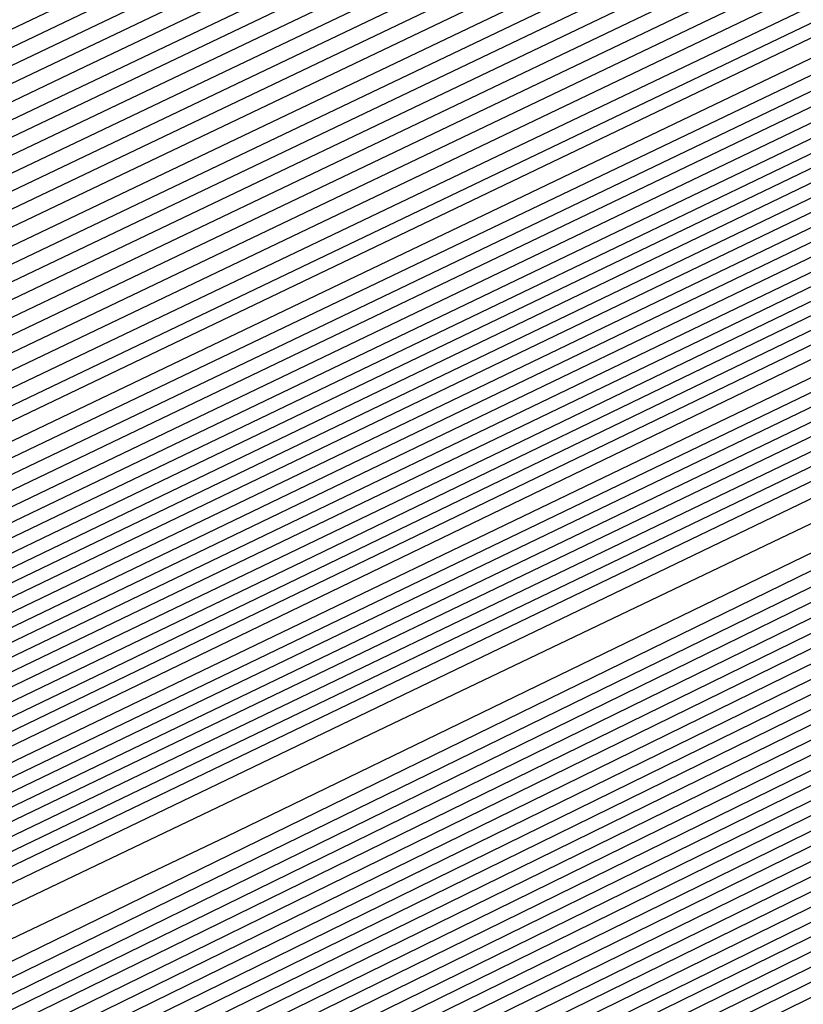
# Model space of a CAD drawing. Extents: x 3249832 to 3255657, y 13789405 to 13793316.
# Tile 335 of 656: x 3254711.021 to 3254711.84, y 13790585.898 to 13790586.928. Entities that reach past the tile are written whole.
import ezdxf

# ---------------------------------------------------------------- set-up
doc = ezdxf.new("R2010")
doc.units = 0
doc.header["$LTSCALE"] = 100
doc.header["$MEASUREMENT"] = 0
for name, color, linetype in [('GRATIO_CON', 10, 'CONTINUOUS'), ('GRATIO_ICON', 7, 'CONTINUOUS'), ('TARGETS_EAST', 7, 'CONTINUOUS')]:
    doc.layers.add(name, color=color, linetype=linetype)

# ---------------------------------------------------------------- blocks, each defined once
blk = doc.blocks.new('Gratio_032316_contours')
at = {"layer": 'GRATIO_CON', "color": 1, "linetype": 'Continuous', "flags": 128}
for points in [[(3254652.466, 13790557.0257), (3254660.3226, 13790560.7496), (3254674.1927, 13790567.4794), (3254690.4813, 13790575.4413), (3254704.3173, 13790582.2246), (3254712.0482, 13790586.0196), (3254714.8967, 13790587.4207), (3254715.3044, 13790587.623), (3254715.6323, 13790587.7815), (3254717.9183, 13790588.8903), (3254724.1196, 13790591.9033), (3254735.2124, 13790597.3001), (3254748.2489, 13790603.6611), (3254759.2998, 13790609.0924), (3254765.4198, 13790612.1726), (3254767.5973, 13790613.3706), (3254767.8046, 13790613.628), (3254767.8447, 13790613.807), (3254768.8446, 13790614.4523), (3254771.7623, 13790616.0293)], [(3254651.241, 13790556.5836), (3254654.5375, 13790558.0501), (3254662.141, 13790561.654), (3254675.5507, 13790568.1605), (3254691.2988, 13790575.8581), (3254704.6756, 13790582.4163), (3254712.1499, 13790586.0854), (3254714.904, 13790587.4401), (3254715.2982, 13790587.6357), (3254715.6047, 13790587.7839), (3254717.7415, 13790588.8204), (3254723.538, 13790591.6368), (3254733.9068, 13790596.6813), (3254746.0923, 13790602.627), (3254756.4219, 13790607.7038), (3254762.1424, 13790610.583), (3254764.1778, 13790611.7028), (3254764.3715, 13790611.9434), (3254764.4337, 13790612.1232), (3254765.5415, 13790612.8137), (3254768.7386, 13790614.5249), (3254774.566, 13790617.5186)], [(3254651.548, 13790556.8702), (3254653.3699, 13790557.6315), (3254656.6089, 13790559.0744), (3254663.9594, 13790562.5584), (3254676.9087, 13790568.8416), (3254692.1162, 13790576.2749), (3254705.0338, 13790582.608), (3254712.2517, 13790586.1512), (3254714.9112, 13790587.4594), (3254715.292, 13790587.6484), (3254715.5771, 13790587.7864), (3254717.5647, 13790588.7505), (3254722.9564, 13790591.3703), (3254732.6011, 13790596.0625), (3254743.9357, 13790601.593), (3254753.544, 13790606.3153), (3254758.865, 13790608.9934), (3254760.7582, 13790610.035), (3254760.9385, 13790610.2589), (3254761.0228, 13790610.4394), (3254762.2384, 13790611.1751), (3254765.7149, 13790613.0205), (3254772.0375, 13790616.2604)], [(3254678.2668, 13790569.5227), (3254692.9336, 13790576.6918), (3254705.3921, 13790582.7997), (3254712.3534, 13790586.217), (3254714.9185, 13790587.4788), (3254715.2858, 13790587.6612), (3254715.5496, 13790587.7889), (3254717.3879, 13790588.6807), (3254722.3749, 13790591.1037), (3254731.2955, 13790595.4436), (3254741.7791, 13790600.559), (3254750.666, 13790604.9267), (3254755.5876, 13790607.4038), (3254757.3387, 13790608.3672), (3254757.5054, 13790608.5743), (3254757.6118, 13790608.7556), (3254758.9353, 13790609.5366), (3254762.6912, 13790611.5161), (3254769.509, 13790615.0021), (3254777.6739, 13790619.1394)], [(3254680.9828, 13790570.8848), (3254694.5684, 13790577.5253), (3254706.1082, 13790583.1826), (3254712.556, 13790586.3474), (3254714.9315, 13790587.5159), (3254715.271, 13790587.6858), (3254715.2714, 13790587.6881), (3254715.2722, 13790587.6892), (3254715.2732, 13790587.689), (3254715.4944, 13790587.7945), (3254717.0344, 13790588.541), (3254721.2117, 13790590.5707), (3254728.6842, 13790594.206), (3254737.4659, 13790598.491), (3254744.9102, 13790602.1497), (3254749.0328, 13790604.2246), (3254750.4996, 13790605.0316), (3254750.6393, 13790605.2051), (3254750.7899, 13790605.388), (3254752.329, 13790606.2594), (3254756.6438, 13790608.5072), (3254764.4521, 13790612.4857), (3254773.7947, 13790617.2146)], [(3254682.3408, 13790571.5658), (3254695.3858, 13790577.9421), (3254706.4664, 13790583.3743), (3254712.6576, 13790586.4132), (3254714.9386, 13790587.5352), (3254715.2646, 13790587.6983), (3254715.2651, 13790587.7006), (3254715.2659, 13790587.7017), (3254715.267, 13790587.7016), (3254715.4668, 13790587.797), (3254716.8576, 13790588.4711), (3254720.6302, 13790590.3041), (3254727.3786, 13790593.5872), (3254735.3094, 13790597.457), (3254742.0323, 13790600.7611), (3254745.7554, 13790602.635), (3254747.0801, 13790603.3639), (3254747.2062, 13790603.5205), (3254747.379, 13790603.7042), (3254749.0259, 13790604.6209), (3254753.6201, 13790607.0028), (3254761.9237, 13790611.2275), (3254771.8551, 13790616.2521)], [(3254683.6989, 13790572.2469), (3254696.2032, 13790578.3589), (3254706.8246, 13790583.566), (3254712.7593, 13790586.4789), (3254714.9457, 13790587.5545), (3254715.2583, 13790587.7108), (3254715.2588, 13790587.7131), (3254715.2597, 13790587.7142), (3254715.2608, 13790587.7142), (3254715.4392, 13790587.7994), (3254716.6808, 13790588.4013), (3254720.0486, 13790590.0376), (3254726.0729, 13790592.9684), (3254733.1528, 13790596.423), (3254739.1543, 13790599.3726), (3254742.478, 13790601.0454), (3254743.6606, 13790601.6961), (3254743.7731, 13790601.8359), (3254743.968, 13790602.0204), (3254745.7228, 13790602.9823), (3254750.5964, 13790605.4984), (3254759.3952, 13790609.9692), (3254769.9155, 13790615.2897), (3254779.2011, 13790619.9784)], [(3254685.0569, 13790572.928), (3254697.0206, 13790578.7757), (3254707.1829, 13790583.7577), (3254712.8609, 13790586.5447), (3254714.9528, 13790587.5738), (3254715.2519, 13790587.7234), (3254715.2526, 13790587.7256), (3254715.2535, 13790587.7267), (3254715.2546, 13790587.7269), (3254715.4116, 13790587.8019), (3254716.504, 13790588.3314), (3254719.4671, 13790589.7711), (3254724.7673, 13790592.3496), (3254730.9962, 13790595.389), (3254736.2764, 13790597.9841), (3254739.2006, 13790599.4558), (3254740.241, 13790600.0283), (3254740.3401, 13790600.1513), (3254740.5571, 13790600.3366), (3254742.4197, 13790601.3437), (3254747.5727, 13790603.994), (3254756.8668, 13790608.711), (3254767.9759, 13790614.3273), (3254777.7802, 13790619.2776)], [(3254687.7729, 13790574.2901), (3254698.6554, 13790579.6094), (3254707.8993, 13790584.1411), (3254713.0642, 13790586.6762), (3254714.9671, 13790587.6123), (3254715.2393, 13790587.7484), (3254715.24, 13790587.7505), (3254715.241, 13790587.7518), (3254715.2422, 13790587.7521), (3254715.3565, 13790587.8068), (3254716.1504, 13790588.1917), (3254718.3039, 13790589.238), (3254722.156, 13790591.112), (3254726.683, 13790593.3209), (3254730.5206, 13790595.207), (3254732.6458, 13790596.2766), (3254733.4019, 13790596.6927), (3254733.4739, 13790596.7821), (3254733.7351, 13790596.969), (3254735.8135, 13790598.0666), (3254741.5253, 13790600.9852), (3254751.8099, 13790606.1945), (3254764.0967, 13790612.4024), (3254774.9383, 13790617.8759)], [(3254689.131, 13790574.9712), (3254699.4729, 13790580.0262), (3254708.2575, 13790584.3328), (3254713.1658, 13790586.742), (3254714.9742, 13790587.6316), (3254715.2329, 13790587.761), (3254715.2337, 13790587.763), (3254715.2348, 13790587.7643), (3254715.2359, 13790587.7648), (3254715.3289, 13790587.8092), (3254715.9737, 13790588.1218), (3254717.7224, 13790588.9714), (3254720.8504, 13790590.4932), (3254724.5264, 13790592.2869), (3254727.6426, 13790593.8185), (3254729.3684, 13790594.687), (3254729.9824, 13790595.0249), (3254730.0409, 13790595.0975), (3254730.3242, 13790595.2852), (3254732.5104, 13790596.428), (3254738.5016, 13790599.4807), (3254749.2814, 13790604.9363), (3254762.1571, 13790611.44), (3254773.5174, 13790617.1751)], [(3254690.489, 13790575.6522), (3254700.2903, 13790580.443), (3254708.6157, 13790584.5245), (3254713.2674, 13790586.8077), (3254714.9813, 13790587.6509), (3254715.2266, 13790587.7735), (3254715.2275, 13790587.7755), (3254715.2286, 13790587.7768), (3254715.2297, 13790587.7774), (3254715.3013, 13790587.8117), (3254715.7969, 13790588.0519), (3254717.1408, 13790588.7049), (3254719.5447, 13790589.8744), (3254722.3699, 13790591.2529), (3254724.7647, 13790592.4299), (3254726.091, 13790593.0974), (3254726.5629, 13790593.3571), (3254726.6078, 13790593.4129), (3254726.9132, 13790593.6014), (3254729.2072, 13790594.7894), (3254735.4779, 13790597.9763), (3254746.753, 13790603.6781), (3254760.2175, 13790610.4776), (3254772.0965, 13790616.4743)], [(3254691.847, 13790576.3333), (3254701.1077, 13790580.8598), (3254708.9739, 13790584.7162), (3254713.3691, 13790586.8735), (3254714.9885, 13790587.6701), (3254715.2202, 13790587.7861), (3254715.2212, 13790587.788), (3254715.2224, 13790587.7893), (3254715.2235, 13790587.79), (3254715.2737, 13790587.8141), (3254715.6201, 13790587.9821), (3254716.5592, 13790588.4384), (3254718.2391, 13790589.2556), (3254720.2133, 13790590.2189), (3254721.8868, 13790591.0414), (3254722.8136, 13790591.5079), (3254723.1433, 13790591.6893), (3254723.1747, 13790591.7283), (3254723.5023, 13790591.9176), (3254725.9041, 13790593.1509), (3254732.4543, 13790596.4719), (3254744.2245, 13790602.4199), (3254758.2779, 13790609.5152)], [(3254687.5981, 13790574.316), (3254694.5631, 13790577.6954), (3254702.7425, 13790581.6935), (3254709.6903, 13790585.0996), (3254713.5723, 13790587.005), (3254715.0027, 13790587.7087), (3254715.2076, 13790587.8111), (3254715.2155, 13790587.8162), (3254715.2646, 13790587.8408), (3254715.3952, 13790587.9046), (3254715.6275, 13790588.0179), (3254715.8997, 13790588.1512), (3254716.1297, 13790588.2654), (3254716.6303, 13790588.5199), (3254719.2939, 13790589.8681), (3254726.4082, 13790593.462), (3254739.168, 13790599.9031), (3254754.3988, 13790607.5903), (3254767.8337, 13790614.3719), (3254776.2164, 13790618.6078)], [(3254651.0069, 13790556.9616), (3254655.5123, 13790559.1072), (3254661.3217, 13790561.894), (3254668.1197, 13790565.1602), (3254674.8023, 13790568.3631), (3254680.0684, 13790570.8643), (3254683.1747, 13790572.3015), (3254685.6089, 13790573.4148), (3254689.4165, 13790575.2204), (3254695.9211, 13790578.3765), (3254703.5599, 13790582.1103), (3254710.0485, 13790585.2913), (3254713.674, 13790587.0708), (3254715.0098, 13790587.728), (3254715.2012, 13790587.8237), (3254715.5767, 13790588.0145), (3254718.1988, 13790589.3384), (3254725.3135, 13790592.9288), (3254738.0825, 13790599.3724), (3254753.3307, 13790607.0675), (3254766.7985, 13790613.8657), (3254775.2332, 13790618.1281)], [(3254651.9652, 13790557.4392), (3254656.6382, 13790559.6653), (3254662.6638, 13790562.5558), (3254669.7147, 13790565.9438), (3254676.6453, 13790569.2668), (3254682.1055, 13790571.8639), (3254685.3036, 13790573.3493), (3254687.6804, 13790574.4392), (3254691.2349, 13790576.1249), (3254697.2791, 13790579.0576), (3254704.3773, 13790582.5271), (3254710.4067, 13790585.483), (3254713.7756, 13790587.1366), (3254715.0169, 13790587.7472), (3254715.1948, 13790587.8363), (3254715.5637, 13790588.0238), (3254718.1399, 13790589.3246), (3254725.1298, 13790592.8522), (3254737.6771, 13790599.1838), (3254752.6727, 13790606.7516), (3254765.9448, 13790613.4511), (3254774.3039, 13790617.6754)], [(3254652.9236, 13790557.9168), (3254657.7641, 13790560.2233), (3254664.0059, 13790563.2177), (3254671.3097, 13790566.7274), (3254678.4883, 13790570.1706), (3254684.1427, 13790572.8635), (3254687.4325, 13790574.3972), (3254689.7518, 13790575.4635), (3254693.0532, 13790577.0293), (3254698.6371, 13790579.7386), (3254705.1948, 13790582.9439), (3254710.7649, 13790585.6747), (3254713.8772, 13790587.2023), (3254715.024, 13790587.7665), (3254715.1884, 13790587.8489), (3254715.5508, 13790588.0331), (3254718.0809, 13790589.3107), (3254724.9462, 13790592.7755), (3254737.2717, 13790598.9953), (3254752.0148, 13790606.4357), (3254765.0911, 13790613.0365), (3254773.3746, 13790617.2228)], [(3254651.3, 13790557.2133), (3254654.8403, 13790558.872), (3254660.0158, 13790561.3394), (3254666.6901, 13790564.5414), (3254674.4997, 13790568.2945), (3254682.1743, 13790571.9781), (3254688.2171, 13790574.8626), (3254691.6904, 13790576.4929), (3254693.8947, 13790577.5121), (3254696.69, 13790578.8381), (3254701.3532, 13790581.1008), (3254706.8296, 13790583.7776), (3254711.4814, 13790586.0581), (3254714.0805, 13790587.3339), (3254715.0382, 13790587.8051), (3254715.1756, 13790587.8741), (3254715.5248, 13790588.0517), (3254717.9631, 13790589.2831), (3254724.5788, 13790592.6221), (3254736.4608, 13790598.6182), (3254750.699, 13790605.8039), (3254763.3837, 13790612.2073), (3254771.5159, 13790616.3175)], [(3254652.1439, 13790557.6356), (3254655.7986, 13790559.3495), (3254661.1417, 13790561.8975), (3254668.0321, 13790565.2032), (3254676.0946, 13790569.078), (3254684.0173, 13790572.8819), (3254690.2542, 13790575.8622), (3254693.8193, 13790577.5407), (3254695.9661, 13790578.5364), (3254698.5083, 13790579.7426), (3254702.7112, 13790581.7819), (3254707.647, 13790584.1944), (3254711.8396, 13790586.2498), (3254714.1821, 13790587.3996), (3254715.0454, 13790587.8244), (3254715.1692, 13790587.8867), (3254715.5119, 13790588.061), (3254717.9042, 13790589.2693), (3254724.3952, 13790592.5454), (3254736.0554, 13790598.4297), (3254750.0411, 13790605.488), (3254762.53, 13790611.7927), (3254770.5866, 13790615.8649), (3254774.8217, 13790618.021)], [(3254692.2914, 13790576.8618), (3254695.9482, 13790578.5886), (3254698.0375, 13790579.5607), (3254700.3267, 13790580.647), (3254704.0693, 13790582.4629), (3254708.4644, 13790584.6112), (3254712.1978, 13790586.4415), (3254714.2838, 13790587.4654), (3254715.0525, 13790587.8436), (3254715.1628, 13790587.899), (3254715.1638, 13790587.9005), (3254715.1651, 13790587.902), (3254715.1662, 13790587.9033), (3254715.5018, 13790588.0733), (3254717.8471, 13790589.2573), (3254724.2124, 13790592.4695), (3254735.6502, 13790598.2414), (3254749.3832, 13790605.1722), (3254761.6763, 13790611.3781), (3254769.6572, 13790615.4123), (3254773.9041, 13790617.5743)], [(3254687.7034, 13790574.6894), (3254694.3286, 13790577.8614), (3254698.0771, 13790579.6365), (3254700.109, 13790580.5851), (3254702.1451, 13790581.5514), (3254705.4273, 13790583.144), (3254709.2818, 13790585.0281), (3254712.556, 13790586.6332), (3254714.3854, 13790587.5311), (3254715.0596, 13790587.8629), (3254715.1564, 13790587.9115), (3254715.1574, 13790587.913), (3254715.1587, 13790587.9145), (3254715.1597, 13790587.9158), (3254715.4888, 13790588.0826), (3254717.7882, 13790589.2435), (3254724.0287, 13790592.3929), (3254735.2448, 13790598.0529), (3254748.7253, 13790604.8563), (3254760.8226, 13790610.9635), (3254768.7279, 13790614.9597), (3254772.9866, 13790617.1276)], [(3254691.3894, 13790576.4969), (3254698.4029, 13790579.8606), (3254702.3349, 13790581.7322), (3254704.2518, 13790582.6337), (3254705.7818, 13790583.3603), (3254708.1433, 13790584.5061), (3254710.9167, 13790585.8617), (3254713.2724, 13790587.0166), (3254714.5887, 13790587.6627), (3254715.0738, 13790587.9014), (3254715.1436, 13790587.9366), (3254715.1446, 13790587.938), (3254715.1458, 13790587.9395), (3254715.1469, 13790587.941), (3254715.4628, 13790588.1013), (3254717.6703, 13790589.2159), (3254723.6614, 13790592.2395), (3254734.4339, 13790597.6758), (3254747.4094, 13790604.2245), (3254759.1152, 13790610.1344), (3254766.8692, 13790614.0544), (3254771.1515, 13790616.2343)], [(3254684.0695, 13790572.9958), (3254693.2324, 13790577.4007), (3254700.4401, 13790580.8601), (3254704.4638, 13790582.78), (3254706.3233, 13790583.658), (3254707.6001, 13790584.2647), (3254709.5014, 13790585.1872), (3254711.7343, 13790586.2788), (3254713.6314, 13790587.2092), (3254714.6921, 13790587.7304), (3254715.0837, 13790587.9238), (3254715.1405, 13790587.9531), (3254715.4499, 13790588.1105), (3254717.6114, 13790589.2021), (3254723.4777, 13790592.1629), (3254734.0285, 13790597.4873), (3254746.7515, 13790603.9086), (3254758.2615, 13790609.7198), (3254765.9399, 13790613.6018), (3254770.2339, 13790615.7876), (3254772.3576, 13790616.8983)], [(3254685.6645, 13790573.7793), (3254695.0754, 13790578.3044), (3254702.4773, 13790581.8597), (3254706.5928, 13790583.8279), (3254708.3947, 13790584.6823), (3254709.4185, 13790585.1691), (3254710.8594, 13790585.8683), (3254712.5517, 13790586.6956), (3254713.9896, 13790587.4009), (3254714.7937, 13790587.7962), (3254715.0908, 13790587.9432), (3254715.1341, 13790587.9658), (3254715.4369, 13790588.1198), (3254717.5524, 13790589.1883), (3254723.294, 13790592.0862), (3254733.6231, 13790597.2988), (3254746.0936, 13790603.5927), (3254757.4078, 13790609.3052), (3254765.0105, 13790613.1491), (3254769.3164, 13790615.3409), (3254771.4825, 13790616.4728)], [(3254687.2595, 13790574.5629), (3254696.9184, 13790579.2082), (3254704.5144, 13790582.8593), (3254708.7217, 13790584.8757), (3254710.4661, 13790585.7067), (3254711.2369, 13790586.0736), (3254712.2174, 13790586.5494), (3254713.3691, 13790587.1124), (3254714.3478, 13790587.5926), (3254714.8953, 13790587.862), (3254715.0978, 13790587.9625), (3254715.1276, 13790587.9785), (3254715.4239, 13790588.1292), (3254717.4935, 13790589.1745), (3254723.1104, 13790592.0095), (3254733.2176, 13790597.1102), (3254745.4357, 13790603.2768), (3254756.5541, 13790608.8906), (3254764.0812, 13790612.6965), (3254768.3988, 13790614.8943), (3254770.6075, 13790616.0472), (3254771.7108, 13790616.6657)], [(3254690.4495, 13790576.13), (3254700.6044, 13790581.0157), (3254708.5888, 13790584.8585), (3254712.9795, 13790586.9715), (3254714.609, 13790587.7553), (3254714.8736, 13790587.8824), (3254714.9335, 13790587.9115), (3254715.004, 13790587.9462), (3254715.0642, 13790587.9761), (3254715.0986, 13790587.9937), (3254715.112, 13790588.0013), (3254715.1148, 13790588.0038), (3254715.3979, 13790588.1479), (3254717.3756, 13790589.147), (3254722.743, 13790591.8562), (3254732.4068, 13790596.7332), (3254744.1198, 13790602.645), (3254754.8468, 13790608.0614), (3254762.2225, 13790611.7913), (3254766.5637, 13790614.0009), (3254768.8573, 13790615.1961), (3254770.0169, 13790615.8415), (3254770.6619, 13790616.237), (3254771.3382, 13790616.6417)], [(3254691.3246, 13790576.5671), (3254701.2561, 13790581.3455), (3254709.0349, 13790585.09), (3254713.3077, 13790587.1475), (3254714.8826, 13790587.9066), (3254715.1084, 13790588.0164), (3254715.3849, 13790588.1572), (3254717.3167, 13790589.1332), (3254722.5594, 13790591.7795), (3254732.0013, 13790596.5446), (3254743.4619, 13790602.3291), (3254753.9931, 13790607.6468), (3254761.2932, 13790611.3386), (3254765.6461, 13790613.5543), (3254767.9823, 13790614.7706), (3254769.17, 13790615.4294), (3254769.8305, 13790615.8319), (3254770.5233, 13790616.2441), (3254771.6468, 13790616.8582)], [(3254692.0922, 13790576.9523), (3254701.7295, 13790581.5891), (3254709.2424, 13790585.2057), (3254713.3647, 13790587.1907), (3254714.8842, 13790587.9231), (3254715.102, 13790588.0291), (3254715.3719, 13790588.1666), (3254717.2577, 13790589.1194), (3254722.3757, 13790591.7029), (3254731.5959, 13790596.3561), (3254742.804, 13790602.0133), (3254753.1394, 13790607.2322), (3254760.3638, 13790610.886), (3254764.7286, 13790613.1076), (3254767.1072, 13790614.345), (3254768.3231, 13790615.0173), (3254768.9992, 13790615.4268), (3254769.7083, 13790615.8466), (3254770.8588, 13790616.474), (3254772.2008, 13790617.2017)], [(3254683.086, 13790572.6396), (3254692.8597, 13790577.3375), (3254702.2029, 13790581.8327), (3254709.4499, 13790585.3213), (3254713.4218, 13790587.234), (3254714.8858, 13790587.9396), (3254715.0956, 13790588.0417), (3254715.359, 13790588.1759), (3254717.1988, 13790589.1056), (3254722.192, 13790591.6262), (3254731.1905, 13790596.1676), (3254742.1461, 13790601.6974), (3254752.2857, 13790606.8176), (3254759.4345, 13790610.4334), (3254763.811, 13790612.6609), (3254766.2321, 13790613.9195), (3254767.4761, 13790614.6052), (3254768.1678, 13790615.0216), (3254768.8934, 13790615.4491), (3254770.0708, 13790616.0899), (3254771.4446, 13790616.8335)], [(3254685.0376, 13790573.6106), (3254694.3948, 13790578.1075), (3254703.1496, 13790582.3192), (3254709.8648, 13790585.5517), (3254713.5359, 13790587.3196), (3254714.8889, 13790587.9721), (3254715.0828, 13790588.0668), (3254715.333, 13790588.1946), (3254717.0809, 13790589.0781), (3254721.8247, 13790591.4729), (3254730.3796, 13790595.7905), (3254740.8302, 13790601.0656), (3254750.5783, 13790605.9885), (3254757.5758, 13790609.5281), (3254761.9759, 13790611.7676), (3254764.482, 13790613.0684), (3254765.7823, 13790613.781), (3254766.5051, 13790614.2114), (3254767.2635, 13790614.6541), (3254768.4947, 13790615.3216), (3254769.9322, 13790616.0971), (3254771.1334, 13790616.7816)], [(3254686.0134, 13790574.0961), (3254695.1623, 13790578.4926), (3254703.623, 13790582.5627), (3254710.0723, 13790585.6672), (3254713.5929, 13790587.3627), (3254714.8905, 13790587.9885), (3254715.0765, 13790588.0794), (3254715.32, 13790588.2039), (3254717.022, 13790589.0643), (3254721.641, 13790591.3962), (3254729.9742, 13790595.602), (3254740.1723, 13790600.7497), (3254749.7246, 13790605.5739), (3254756.6465, 13790609.0755), (3254761.0584, 13790611.3209), (3254763.6069, 13790612.6429), (3254764.9354, 13790613.3689), (3254765.6738, 13790613.8062), (3254766.4486, 13790614.2565), (3254767.7067, 13790614.9375), (3254769.176, 13790615.729), (3254770.4045, 13790616.4267), (3254771.0551, 13790616.8757), (3254771.2495, 13790617.1191)], [(3254686.9892, 13790574.5817), (3254695.9299, 13790578.8778), (3254704.0964, 13790582.8062), (3254710.2798, 13790585.7827), (3254713.65, 13790587.4058), (3254714.8921, 13790588.0049), (3254715.0701, 13790588.092), (3254715.307, 13790588.2133), (3254716.963, 13790589.0505), (3254721.4573, 13790591.3195), (3254729.5688, 13790595.4135), (3254739.5144, 13790600.4338), (3254748.8709, 13790605.1593)], [(3254687.965, 13790575.0672), (3254696.6974, 13790579.2629), (3254704.5698, 13790583.0496), (3254710.4873, 13790585.8981), (3254713.707, 13790587.4489), (3254714.8937, 13790588.0213), (3254715.0637, 13790588.1046), (3254715.2941, 13790588.2226), (3254716.9041, 13790589.0367), (3254721.2737, 13790591.2429), (3254729.1633, 13790595.2249), (3254738.8565, 13790600.1179), (3254748.0172, 13790604.7447)], [(3254689.9166, 13790576.0383), (3254698.2325, 13790580.0332), (3254705.5166, 13790583.5369), (3254710.9023, 13790586.1303), (3254714.0382, 13790587.647), (3254716.632, 13790588.9334), (3254720.906, 13790591.0888), (3254728.3524, 13790594.8476), (3254737.5406, 13790599.4861), (3254746.3098, 13790603.9155)], [(3254690.8924, 13790576.5238), (3254699.0001, 13790580.4183), (3254705.9899, 13790583.7804), (3254711.1098, 13790586.2458), (3254714.0887, 13790587.6869), (3254716.581, 13790588.9235), (3254720.7224, 13790591.0121), (3254727.947, 13790594.6591), (3254736.8827, 13790599.1702), (3254745.4561, 13790603.5009)], [(3254691.8683, 13790577.0094), (3254699.7676, 13790580.8035), (3254706.4633, 13790584.0239), (3254711.3173, 13790586.3613), (3254714.1392, 13790587.7268), (3254716.5301, 13790588.9136), (3254720.5388, 13790590.9355), (3254727.5416, 13790594.4706), (3254736.2248, 13790598.8543), (3254744.6024, 13790603.0863), (3254751.0704, 13790606.3597)], [(3254684.5147, 13790573.5023), (3254692.8441, 13790577.4949), (3254700.5352, 13790581.1886), (3254706.9367, 13790584.2674), (3254711.5248, 13790586.4768), (3254714.1897, 13790587.7666), (3254716.4792, 13790588.9036), (3254720.3552, 13790590.8588), (3254727.1361, 13790594.2821), (3254735.5669, 13790598.5384), (3254743.7487, 13790602.6718), (3254750.1411, 13790605.9071)], [(3254686.5494, 13790574.5139), (3254694.7957, 13790578.466), (3254702.0703, 13790581.9589), (3254707.8835, 13790584.7544), (3254711.9397, 13790586.7079), (3254714.2907, 13790587.8464), (3254716.3774, 13790588.8837), (3254719.9879, 13790590.7055), (3254726.3253, 13790593.905), (3254734.251, 13790597.9066), (3254742.0413, 13790601.8426), (3254748.2824, 13790605.0018)], [(3254687.5668, 13790575.0197), (3254695.7715, 13790578.9516), (3254702.8378, 13790582.344), (3254708.3569, 13790584.9979), (3254712.1472, 13790586.8234), (3254714.3412, 13790587.8862), (3254716.3265, 13790588.8738), (3254719.8043, 13790590.6289), (3254725.9199, 13790593.7165), (3254733.5931, 13790597.5908), (3254741.1877, 13790601.428), (3254747.3531, 13790604.5492)], [(3254688.5842, 13790575.5255), (3254696.7473, 13790579.4371), (3254703.6054, 13790582.7292), (3254708.8303, 13790585.2414), (3254712.3547, 13790586.9389), (3254714.3917, 13790587.9261), (3254716.2755, 13790588.8639), (3254719.6207, 13790590.5522), (3254725.5145, 13790593.528), (3254732.9352, 13790597.2749), (3254740.334, 13790601.0134), (3254746.4237, 13790604.0966)], [(3254689.6015, 13790576.0313), (3254697.7231, 13790579.9226), (3254704.3729, 13790583.1143), (3254709.3036, 13790585.4849), (3254712.5622, 13790587.0544), (3254714.4422, 13790587.966), (3254716.2246, 13790588.8539), (3254719.4371, 13790590.4756), (3254725.1091, 13790593.3394), (3254732.2773, 13790596.959), (3254739.4803, 13790600.5988), (3254745.4944, 13790603.644)], [(3254691.6363, 13790577.0429), (3254699.6748, 13790580.8937), (3254705.908, 13790583.8846), (3254710.2504, 13790585.9718), (3254712.9771, 13790587.2855), (3254714.5432, 13790588.0457), (3254716.1228, 13790588.834), (3254719.0698, 13790590.3223), (3254724.2982, 13790592.9624), (3254730.9614, 13790596.3272), (3254737.7729, 13790599.7696), (3254743.6357, 13790602.7387), (3254748.2126, 13790605.0675)], [(3254692.6536, 13790577.5487), (3254700.6506, 13790581.3793), (3254706.6756, 13790584.2697), (3254710.7238, 13790586.2153), (3254713.1846, 13790587.401), (3254714.5937, 13790588.0856), (3254716.0719, 13790588.8241), (3254718.8862, 13790590.2456), (3254723.8928, 13790592.7739), (3254730.3035, 13790596.0113), (3254736.9192, 13790599.355), (3254742.7064, 13790602.2861), (3254747.295, 13790604.6208)], [(3254685.2107, 13790574.0117), (3254693.671, 13790578.0546), (3254701.6264, 13790581.8648), (3254707.4431, 13790584.6548), (3254711.1972, 13790586.4588), (3254713.3921, 13790587.5165), (3254714.6442, 13790588.1255), (3254716.0209, 13790588.8142), (3254718.7026, 13790590.169), (3254723.4874, 13790592.5853), (3254729.6456, 13790595.6954), (3254736.0655, 13790598.9404), (3254741.777, 13790601.8334), (3254746.3775, 13790604.1742)], [(3254686.1555, 13790574.4828), (3254694.6884, 13790578.5604), (3254702.6022, 13790582.3504), (3254708.2106, 13790585.04), (3254711.6706, 13790586.7023), (3254713.5996, 13790587.6321), (3254714.6947, 13790588.1653), (3254715.97, 13790588.8042), (3254718.519, 13790590.0923), (3254723.082, 13790592.3968), (3254728.9877, 13790595.3795), (3254735.2118, 13790598.5259), (3254740.8477, 13790601.3808), (3254745.4599, 13790603.7275)], [(3254688.0451, 13790575.4249), (3254696.7231, 13790579.572), (3254704.5538, 13790583.3214), (3254709.7457, 13790585.8102), (3254712.6173, 13790587.189), (3254714.0145, 13790587.8622), (3254714.6772, 13790588.1834), (3254714.921, 13790588.3035), (3254714.9555, 13790588.3228), (3254715.0737, 13790588.3847), (3254715.9023, 13790588.8045), (3254718.1514, 13790589.9405), (3254722.271, 13790592.0202), (3254727.6719, 13790594.7478), (3254733.5044, 13790597.6967), (3254738.989, 13790600.4756), (3254743.6248, 13790602.8341), (3254746.9805, 13790604.5574)], [(3254688.9898, 13790575.8959), (3254697.7405, 13790580.0778), (3254705.5297, 13790583.8072), (3254710.5133, 13790586.1957), (3254713.0907, 13790587.4331), (3254714.222, 13790587.9784), (3254714.7343, 13790588.2272), (3254714.9226, 13790588.3206), (3254714.9492, 13790588.336), (3254715.0608, 13790588.3945), (3254715.8434, 13790588.791), (3254717.9677, 13790589.864), (3254721.8656, 13790591.8317), (3254727.0139, 13790594.4319), (3254732.6507, 13790597.2821), (3254738.0597, 13790600.0229), (3254742.7072, 13790602.3875), (3254746.1055, 13790604.1319)], [(3254689.9346, 13790576.367), (3254698.7579, 13790580.5836), (3254706.5055, 13790584.2927), (3254711.2809, 13790586.5807), (3254713.5641, 13790587.6764), (3254714.4295, 13790588.0938), (3254714.7913, 13790588.2703), (3254714.9242, 13790588.3372), (3254714.9428, 13790588.3489), (3254715.0479, 13790588.4041), (3254715.7845, 13790588.7774), (3254717.7841, 13790589.7874), (3254721.4602, 13790591.6432), (3254726.356, 13790594.116), (3254731.797, 13790596.8675), (3254737.1303, 13790599.5703), (3254741.7897, 13790601.9408), (3254745.2304, 13790603.7063)], [(3254690.8794, 13790576.838), (3254699.7752, 13790581.0894), (3254707.4813, 13790584.7781), (3254712.0484, 13790586.9658), (3254714.0375, 13790587.9198), (3254714.637, 13790588.2092), (3254714.8484, 13790588.3135), (3254714.9258, 13790588.3538), (3254714.9365, 13790588.3618), (3254715.0349, 13790588.4138), (3254715.7256, 13790588.7638), (3254717.6004, 13790589.7108), (3254721.0548, 13790591.4547), (3254725.6981, 13790593.8001), (3254730.9433, 13790596.4529), (3254736.201, 13790599.1177), (3254740.8721, 13790601.4941), (3254744.3553, 13790603.2808), (3254746.3031, 13790604.3029)], [(3254692.4887, 13790577.6457), (3254701.3754, 13790581.893), (3254708.9279, 13790585.5089), (3254713.1479, 13790587.5316), (3254714.7022, 13790588.2788), (3254714.9237, 13790588.3879), (3254715.009, 13790588.4331), (3254715.6077, 13790588.7367), (3254717.2331, 13790589.5577), (3254720.2439, 13790591.0777), (3254724.3823, 13790593.1684), (3254729.2359, 13790595.6237), (3254734.3423, 13790598.2124), (3254739.037, 13790600.6008), (3254742.6052, 13790602.4297), (3254744.6092, 13790603.4787), (3254745.7211, 13790604.0829)], [(3254685.5623, 13790574.3682), (3254692.9579, 13790577.8894), (3254701.6558, 13790582.0461), (3254709.0481, 13790585.5838), (3254713.1792, 13790587.561), (3254714.7014, 13790588.2896), (3254714.9188, 13790588.3948), (3254714.9975, 13790588.4372), (3254715.5498, 13790588.7195), (3254717.0499, 13790589.4795), (3254719.8386, 13790590.8887), (3254723.7244, 13790592.8524), (3254728.3822, 13790595.2091), (3254733.413, 13790597.7598), (3254738.1195, 13790600.1541), (3254741.7301, 13790602.0041), (3254743.7623, 13790603.0666), (3254744.8898, 13790603.6778)], [(3254686.1924, 13790574.6882), (3254693.4274, 13790578.1329), (3254701.9363, 13790582.1993), (3254709.1682, 13790585.6599), (3254713.2098, 13790587.5938), (3254714.6992, 13790588.3063), (3254714.9121, 13790588.4088), (3254714.9844, 13790588.4475), (3254715.4908, 13790588.7062), (3254716.8662, 13790589.403), (3254719.4332, 13790590.7003), (3254723.0664, 13790592.5365), (3254727.5286, 13790594.7946), (3254732.4837, 13790597.3072), (3254737.2019, 13790599.7074), (3254740.855, 13790601.5786), (3254742.9154, 13790602.6545), (3254744.0584, 13790603.2727), (3254745.2603, 13790603.921)], [(3254686.8224, 13790575.0082), (3254693.8968, 13790578.3764), (3254702.2169, 13790582.3524), (3254709.2883, 13790585.736), (3254713.2404, 13790587.6267), (3254714.6969, 13790588.3229), (3254714.9054, 13790588.4228), (3254714.9712, 13790588.4578), (3254715.4318, 13790588.693), (3254716.6825, 13790589.3266), (3254719.0277, 13790590.5118), (3254722.4085, 13790592.2206), (3254726.6749, 13790594.38), (3254731.5543, 13790596.8545), (3254736.2844, 13790599.2608), (3254739.9799, 13790601.153), (3254742.0685, 13790602.2424), (3254743.2271, 13790602.8675), (3254744.4453, 13790603.5235), (3254746.4302, 13790604.5655)], [(3254688.0825, 13790575.6481), (3254694.8356, 13790578.8633), (3254702.778, 13790582.6587), (3254709.5285, 13790585.8883), (3254713.3016, 13790587.6925), (3254714.6925, 13790588.3563), (3254714.8919, 13790588.4508), (3254714.9449, 13790588.4784), (3254715.3138, 13790588.6665), (3254716.3151, 13790589.1737), (3254718.2169, 13790590.1349), (3254721.0927, 13790591.5889), (3254724.9675, 13790593.5508), (3254729.6956, 13790595.9493), (3254734.4493, 13790598.3674), (3254738.2298, 13790600.3019), (3254740.3746, 13790601.4183), (3254741.5643, 13790602.0572), (3254742.8154, 13790602.7285), (3254744.8542, 13790603.7972)], [(3254688.7126, 13790575.9681), (3254695.3051, 13790579.1068), (3254703.0585, 13790582.8118), (3254709.6486, 13790585.9644), (3254713.3321, 13790587.7254), (3254714.6902, 13790588.373), (3254714.8852, 13790588.4648), (3254714.9318, 13790588.4887), (3254715.2548, 13790588.6532), (3254716.1314, 13790589.0973), (3254717.8114, 13790589.9464), (3254720.4348, 13790591.273), (3254724.1138, 13790593.1362), (3254728.7663, 13790595.4966), (3254733.5317, 13790597.9207), (3254737.3547, 13790599.8764), (3254739.5277, 13790601.0062), (3254740.733, 13790601.6521), (3254742.0005, 13790602.331), (3254744.0662, 13790603.4131), (3254746.4898, 13790604.6831)], [(3254689.3426, 13790576.2881), (3254695.7745, 13790579.3503), (3254703.3391, 13790582.965), (3254709.7687, 13790586.0406), (3254713.3627, 13790587.7583), (3254714.688, 13790588.3896), (3254714.8784, 13790588.4788), (3254714.9186, 13790588.4989), (3254715.1958, 13790588.64), (3254715.9477, 13790589.0209), (3254717.406, 13790589.758), (3254719.7768, 13790590.9571), (3254723.2601, 13790592.7216), (3254727.837, 13790595.044), (3254732.6141, 13790597.4741), (3254736.4797, 13790599.4508), (3254738.6808, 13790600.5941), (3254739.9016, 13790601.247), (3254741.1856, 13790601.9335), (3254743.2781, 13790603.029), (3254745.7336, 13790604.3149)], [(3254689.9727, 13790576.6081), (3254696.2439, 13790579.5938), (3254703.6196, 13790583.1181), (3254709.8888, 13790586.1167), (3254713.3933, 13790587.7912), (3254714.6858, 13790588.4063), (3254714.8717, 13790588.4927), (3254714.9055, 13790588.5092), (3254715.1367, 13790588.6267), (3254715.764, 13790588.9444), (3254717.0006, 13790589.5695), (3254719.1189, 13790590.6412), (3254722.4064, 13790592.307), (3254726.9076, 13790594.5914), (3254731.6966, 13790597.0274), (3254735.6046, 13790599.0253), (3254737.8339, 13790600.182), (3254739.0703, 13790600.8418), (3254740.3706, 13790601.5359), (3254742.4901, 13790602.6448), (3254744.9774, 13790603.9467)], [(3254691.2328, 13790577.248), (3254697.1828, 13790580.0808), (3254704.1807, 13790583.4244), (3254710.129, 13790586.269), (3254713.4545, 13790587.8569), (3254714.6813, 13790588.4397), (3254714.8582, 13790588.5207), (3254714.8792, 13790588.5298), (3254715.0187, 13790588.6002), (3254715.3966, 13790588.7916), (3254716.1897, 13790589.1926), (3254717.8031, 13790590.0095), (3254720.699, 13790591.4778), (3254725.0489, 13790593.6861), (3254729.8615, 13790596.1341), (3254733.8544, 13790598.1742), (3254736.14, 13790599.3578), (3254737.4076, 13790600.0316), (3254738.7408, 13790600.7409), (3254740.9141, 13790601.8765), (3254743.4649, 13790603.2103), (3254745.6215, 13790604.3595)], [(3254691.8629, 13790577.568), (3254697.6522, 13790580.3243), (3254704.4611, 13790583.5777), (3254710.2485, 13790586.3458), (3254713.4835, 13790587.8913), (3254714.6768, 13790588.4585), (3254714.8489, 13790588.537), (3254714.8506, 13790588.5348), (3254714.8518, 13790588.5334), (3254714.8527, 13790588.5327), (3254714.8664, 13790588.5395), (3254714.9598, 13790588.5869), (3254715.2129, 13790588.7152), (3254715.7842, 13790589.0041), (3254717.1452, 13790589.6936), (3254719.8453, 13790591.0632), (3254724.1196, 13790593.2335), (3254728.9439, 13790595.6874)], [(3254692.4929, 13790577.888), (3254698.1216, 13790580.5678), (3254704.7416, 13790583.7309), (3254710.3685, 13790586.422), (3254713.514, 13790587.9243), (3254714.6743, 13790588.4754), (3254714.8419, 13790588.5514), (3254714.8437, 13790588.549), (3254714.8451, 13790588.5474), (3254714.846, 13790588.5466), (3254714.8533, 13790588.5497), (3254714.9007, 13790588.5737), (3254715.0292, 13790588.6387), (3254715.3788, 13790588.8157), (3254716.4872, 13790589.3777), (3254718.9916, 13790590.6487), (3254723.1903, 13790592.7809), (3254728.0264, 13790595.2407)], [(3254690.0632, 13790576.7709), (3254693.123, 13790578.2079), (3254698.591, 13790580.8113), (3254705.0221, 13790583.884), (3254710.4885, 13790586.4982), (3254713.5444, 13790587.9574), (3254714.6719, 13790588.4924), (3254714.8349, 13790588.5658), (3254714.9582, 13790588.6248), (3254715.8092, 13790589.0544), (3254718.1159, 13790590.2241), (3254722.2424, 13790592.3192), (3254727.097, 13790594.7881), (3254731.2239, 13790596.8948), (3254733.5977, 13790598.1207), (3254734.9133, 13790598.8161), (3254736.296, 13790599.5483), (3254738.55, 13790600.7241), (3254741.1963, 13790602.1057), (3254743.4348, 13790603.2948), (3254744.6662, 13790603.9913), (3254745.0955, 13790604.2901)], [(3254691.5031, 13790577.4953), (3254694.3831, 13790578.8479), (3254699.5299, 13790581.2982), (3254705.5832, 13790584.1904), (3254710.7286, 13790586.6506), (3254713.6053, 13790588.0234), (3254714.6669, 13790588.5263), (3254714.8207, 13790588.5949), (3254714.8226, 13790588.5922), (3254714.824, 13790588.5906), (3254714.8248, 13790588.5899), (3254714.9363, 13790588.6462), (3254715.7142, 13790589.0415), (3254717.8254, 13790590.114), (3254721.6036, 13790592.0332), (3254726.0488, 13790594.2943), (3254729.8279, 13790596.2235)], [(3254692.223, 13790577.8575), (3254695.0131, 13790579.1679), (3254699.9993, 13790581.5417), (3254705.8637, 13790584.3435), (3254710.8487, 13790586.7268), (3254713.6358, 13790588.0564), (3254714.6644, 13790588.5433), (3254714.8135, 13790588.6094), (3254714.8155, 13790588.6067), (3254714.8167, 13790588.6052), (3254714.8175, 13790588.6047), (3254714.9237, 13790588.6587), (3254715.6658, 13790589.036), (3254717.6798, 13790590.0593), (3254721.2841, 13790591.8904), (3254725.5247, 13790594.0474), (3254729.1299, 13790595.8879)], [(3254691.9397, 13790577.7794), (3254692.9429, 13790578.2197), (3254695.6432, 13790579.4879), (3254700.4687, 13790581.7852), (3254706.1444, 13790584.4965), (3254710.9692, 13790586.8024), (3254713.6674, 13790588.0883), (3254714.6638, 13790588.5586), (3254714.8084, 13790588.6225), (3254714.9107, 13790588.672), (3254715.6173, 13790589.0306), (3254717.5342, 13790590.0047), (3254720.9645, 13790591.7475), (3254725.0006, 13790593.8006), (3254728.4319, 13790595.5522)], [(3254692.538, 13790578.1391), (3254692.693, 13790578.1563), (3254693.6629, 13790578.5819), (3254696.2732, 13790579.8078), (3254700.9381, 13790582.0287), (3254706.4249, 13790584.6497), (3254711.0892, 13790586.8787), (3254713.6977, 13790588.1215), (3254714.661, 13790588.5758), (3254714.801, 13790588.6374), (3254714.8981, 13790588.6844), (3254715.5689, 13790589.0251), (3254717.3886, 13790589.95), (3254720.645, 13790591.6047), (3254724.4765, 13790593.5537), (3254727.7338, 13790595.2166)], [(3254692.4376, 13790578.3629), (3254693.5455, 13790578.8053), (3254693.973, 13790578.9262), (3254694.0553, 13790578.894), (3254694.1997, 13790578.91), (3254695.1028, 13790579.3063), (3254697.5333, 13790580.4478), (3254701.877, 13790582.5157), (3254706.986, 13790584.9561), (3254711.3292, 13790587.0312), (3254713.7583, 13790588.1878), (3254714.6556, 13790588.6103), (3254714.7861, 13790588.6673), (3254714.873, 13790588.7094), (3254715.4721, 13790589.0141), (3254717.0973, 13790589.8407), (3254720.006, 13790591.3189), (3254723.4283, 13790593.06), (3254726.3378, 13790594.5453), (3254728.0364, 13790595.4225)], [(3254691.1475, 13790577.8377), (3254693.1821, 13790578.7265), (3254694.3011, 13790579.1761), (3254694.732, 13790579.3012), (3254694.814, 13790579.2715), (3254694.9531, 13790579.2868), (3254695.8227, 13790579.6685), (3254698.1634, 13790580.7678), (3254702.3464, 13790582.7592), (3254707.2665, 13790585.1092), (3254711.4492, 13790587.1075), (3254713.7886, 13790588.221), (3254714.6529, 13790588.6275), (3254714.7787, 13790588.6822), (3254714.8604, 13790588.7218), (3254715.4237, 13790589.0086), (3254716.9517, 13790589.786), (3254719.6864, 13790591.1761), (3254722.9042, 13790592.8131), (3254725.6398, 13790594.2097), (3254727.242, 13790595.0371)], [(3254691.8705, 13790578.1904), (3254693.9267, 13790579.0902), (3254695.0567, 13790579.5469), (3254695.491, 13790579.6762), (3254695.5727, 13790579.6489), (3254695.7064, 13790579.6637), (3254696.5427, 13790580.0307), (3254698.7935, 13790581.0877), (3254702.8158, 13790583.0027), (3254707.547, 13790585.2624), (3254711.5691, 13790587.1837), (3254713.8189, 13790588.2542), (3254714.6502, 13790588.6447), (3254714.7713, 13790588.6972), (3254714.8479, 13790588.7343), (3254715.3752, 13790589.003), (3254716.8061, 13790589.7314), (3254719.3669, 13790591.0332), (3254722.3801, 13790592.5662), (3254724.9418, 13790593.874), (3254726.4475, 13790594.6516), (3254727.4901, 13790595.1998)]]:
    blk.add_lwpolyline(points, dxfattribs=at)
at = {"layer": 'GRATIO_ICON', "color": 7, "linetype": 'Continuous', "flags": 128}
for points in [[(3254650.3946, 13790556.0014), (3254658.5043, 13790559.8452), (3254672.8347, 13790566.7984), (3254689.6639, 13790575.0245), (3254703.9591, 13790582.0328), (3254711.9464, 13790585.9538), (3254714.8894, 13790587.4014), (3254715.3107, 13790587.6103), (3254715.6599, 13790587.779), (3254718.095, 13790588.9601), (3254724.7011, 13790592.1699), (3254736.5181, 13790597.9189), (3254750.4054, 13790604.6951), (3254762.1777, 13790610.4809), (3254768.6972, 13790613.7622), (3254771.0169, 13790615.0384), (3254771.2377, 13790615.3126)], [(3254679.6248, 13790570.2037), (3254693.751, 13790577.1084), (3254705.75, 13790582.9909), (3254712.4544, 13790586.2816), (3254714.9243, 13790587.4967), (3254715.2773, 13790587.6732), (3254715.2777, 13790587.6756), (3254715.2784, 13790587.6767), (3254715.2794, 13790587.6764), (3254715.5219, 13790587.7921), (3254717.2111, 13790588.6109), (3254721.7933, 13790590.8372), (3254729.9899, 13790594.8248), (3254739.6225, 13790599.525), (3254747.7881, 13790603.5382), (3254752.3102, 13790605.8142), (3254753.9192, 13790606.6994), (3254754.0723, 13790606.8897), (3254754.2009, 13790607.0718), (3254755.6321, 13790607.898), (3254759.6675, 13790610.0116), (3254766.9806, 13790613.7439), (3254775.7343, 13790618.177)], [(3254686.4149, 13790573.609), (3254697.838, 13790579.1925), (3254707.5411, 13790583.9494), (3254712.9625, 13790586.6105), (3254714.96, 13790587.593), (3254715.2456, 13790587.7359), (3254715.2463, 13790587.7381), (3254715.2473, 13790587.7393), (3254715.2484, 13790587.7395), (3254715.384, 13790587.8043), (3254716.3272, 13790588.2615), (3254718.8855, 13790589.5045), (3254723.4617, 13790591.7308), (3254728.8396, 13790594.355), (3254733.3985, 13790596.5955), (3254735.9232, 13790597.8662), (3254736.8215, 13790598.3605), (3254736.907, 13790598.4667), (3254737.1461, 13790598.6528), (3254739.1166, 13790599.7051), (3254744.549, 13790602.4896), (3254754.3383, 13790607.4528), (3254766.0363, 13790613.3649), (3254776.3593, 13790618.5768)], [(3254685.7798, 13790573.4116), (3254693.205, 13790577.0144), (3254701.9251, 13790581.2767), (3254709.3321, 13790584.9079), (3254713.4707, 13790586.9393), (3254714.9956, 13790587.6894), (3254715.2139, 13790587.7986), (3254715.2149, 13790587.8005), (3254715.2162, 13790587.8019), (3254715.2173, 13790587.8026), (3254715.2461, 13790587.8166), (3254715.4433, 13790587.9122), (3254715.9777, 13790588.1718), (3254716.9333, 13790588.637), (3254718.0552, 13790589.1862), (3254719.0038, 13790589.6573), (3254719.8847, 13790590.1096), (3254722.5847, 13790591.4891), (3254729.4359, 13790594.9632), (3254741.6976, 13790601.1604), (3254756.3385, 13790608.5526), (3254769.2546, 13790615.0727), (3254777.3138, 13790619.1453)], [(3254650.456, 13790556.7909), (3254653.8819, 13790558.3944), (3254658.8899, 13790560.7814), (3254665.348, 13790563.8795), (3254672.9047, 13790567.5109), (3254680.3313, 13790571.0744), (3254686.1799, 13790573.8631), (3254689.5614, 13790575.445), (3254691.8232, 13790576.4878), (3254694.8716, 13790577.9337), (3254699.9952, 13790580.4197), (3254706.0122, 13790583.3608), (3254711.1231, 13790585.8664), (3254713.9789, 13790587.2681), (3254715.0311, 13790587.7858), (3254715.182, 13790587.8615), (3254715.5378, 13790588.0424), (3254718.022, 13790589.2969), (3254724.7625, 13790592.6988), (3254736.8662, 13790598.8068), (3254751.3569, 13790606.1198), (3254764.2374, 13790612.6219), (3254772.4452, 13790616.7702)], [(3254689.5464, 13790575.5932), (3254696.3658, 13790578.861), (3254700.206, 13790580.6843), (3254702.1804, 13790581.6094), (3254703.9634, 13790582.4559), (3254706.7853, 13790583.8251), (3254710.0993, 13790585.4449), (3254712.9142, 13790586.8249), (3254714.487, 13790587.5969), (3254715.0667, 13790587.8821), (3254715.15, 13790587.924), (3254715.151, 13790587.9255), (3254715.1523, 13790587.927), (3254715.1533, 13790587.9284), (3254715.4758, 13790588.0919), (3254717.7293, 13790589.2297), (3254723.845, 13790592.3162), (3254734.8393, 13790597.8643), (3254748.0673, 13790604.5404), (3254759.9689, 13790610.549), (3254767.7985, 13790614.507), (3254772.069, 13790616.681)], [(3254688.8545, 13790575.3465), (3254698.7614, 13790580.112), (3254706.5516, 13790583.8589), (3254710.8506, 13790585.9236), (3254712.5376, 13790586.731), (3254713.0553, 13790586.9782), (3254713.5756, 13790587.2308), (3254714.1868, 13790587.5298), (3254714.7063, 13790587.7849), (3254714.9972, 13790587.9284), (3254715.1051, 13790587.9822), (3254715.1213, 13790587.9913), (3254715.4109, 13790588.1386), (3254717.4346, 13790589.1608), (3254722.9267, 13790591.9329), (3254732.8122, 13790596.9217), (3254744.7777, 13790602.9609), (3254755.7004, 13790608.476), (3254763.1518, 13790612.2439), (3254767.4812, 13790614.4476), (3254769.7324, 13790615.6217), (3254770.8638, 13790616.2536), (3254771.4933, 13790616.6422)], [(3254684.0618, 13790573.1252), (3254693.6273, 13790577.7228), (3254702.6763, 13790582.0764), (3254709.6574, 13790585.437), (3254713.4789, 13790587.2772), (3254714.8874, 13790587.9561), (3254715.0892, 13790588.0544), (3254715.346, 13790588.1853), (3254717.1399, 13790589.0918), (3254722.0083, 13790591.5495), (3254730.785, 13790595.979), (3254741.4882, 13790601.3815), (3254751.432, 13790606.4031), (3254758.5051, 13790609.9807), (3254762.8935, 13790612.2142), (3254765.357, 13790613.4939), (3254766.6292, 13790614.1931), (3254767.3365, 13790614.6165), (3254768.0785, 13790615.0516), (3254769.2828, 13790615.7057), (3254770.6884, 13790616.4653), (3254771.8624, 13790617.1365)], [(3254688.9408, 13790575.5527), (3254697.465, 13790579.6481), (3254705.0432, 13790583.2935), (3254710.6948, 13790586.0147), (3254713.9877, 13790587.6072), (3254716.6829, 13790588.9434), (3254721.0897, 13790591.1654), (3254728.7578, 13790595.0362), (3254738.1985, 13790599.802), (3254747.1635, 13790604.3301)], [(3254685.532, 13790574.0081), (3254693.8199, 13790577.9805), (3254701.3027, 13790581.5737), (3254707.4101, 13790584.5109), (3254711.7322, 13790586.5924), (3254714.2402, 13790587.8065), (3254716.4283, 13790588.8937), (3254720.1716, 13790590.7822), (3254726.7307, 13790594.0935), (3254734.909, 13790598.2225), (3254742.895, 13790602.2572), (3254749.2118, 13790605.4545)], [(3254690.6189, 13790576.5371), (3254698.699, 13790580.4082), (3254705.1405, 13790583.4994), (3254709.777, 13790585.7284), (3254712.7697, 13790587.17), (3254714.4927, 13790588.0059), (3254716.1737, 13790588.844), (3254719.2534, 13790590.3989), (3254724.7036, 13790593.1509), (3254731.6194, 13790596.6431), (3254738.6266, 13790600.1842), (3254744.5651, 13790603.1913), (3254749.1301, 13790605.5142)], [(3254687.1003, 13790574.9538), (3254695.7057, 13790579.0662), (3254703.578, 13790582.8359), (3254708.9782, 13790585.4251), (3254712.1439, 13790586.9455), (3254713.807, 13790587.7466), (3254714.6201, 13790588.1401), (3254714.9194, 13790588.2867), (3254714.9619, 13790588.3098), (3254715.0867, 13790588.3751), (3254715.9613, 13790588.8181), (3254718.335, 13790590.0171), (3254722.6765, 13790592.2087), (3254728.3298, 13790595.0637), (3254734.3581, 13790598.1113), (3254739.9184, 13790600.9282), (3254744.5424, 13790603.2808), (3254747.8556, 13790604.983)], [(3254691.8242, 13790577.3091), (3254700.7926, 13790581.5952), (3254708.4571, 13790585.2636), (3254712.8159, 13790587.3508), (3254714.5108, 13790588.1631), (3254714.8444, 13790588.3246), (3254714.9055, 13790588.3566), (3254714.9274, 13790588.3704), (3254714.9301, 13790588.3748), (3254715.022, 13790588.4234), (3254715.6667, 13790588.7503), (3254717.4167, 13790589.6343), (3254720.6493, 13790591.2662), (3254725.0402, 13790593.4842), (3254730.0896, 13790596.0383), (3254735.2717, 13790598.665), (3254739.9546, 13790601.0474), (3254743.4802, 13790602.8552), (3254745.4562, 13790603.8908)], [(3254687.4525, 13790575.3281), (3254694.3662, 13790578.6198), (3254702.4974, 13790582.5055), (3254709.4084, 13790585.8122), (3254713.271, 13790587.6596), (3254714.6947, 13790588.3396), (3254714.8986, 13790588.4368), (3254714.9581, 13790588.4681), (3254715.3728, 13790588.6797), (3254716.4988, 13790589.2502), (3254718.6223, 13790590.3233), (3254721.7506, 13790591.9048), (3254725.8212, 13790593.9654), (3254730.625, 13790596.4019), (3254735.3668, 13790598.8141), (3254739.1049, 13790600.7275), (3254741.2215, 13790601.8303), (3254742.3957, 13790602.4624), (3254743.6304, 13790603.126), (3254745.6422, 13790604.1814)], [(3254690.6028, 13790576.928), (3254696.7133, 13790579.8373), (3254703.9002, 13790583.2712), (3254710.0089, 13790586.1928), (3254713.4239, 13790587.8241), (3254714.6835, 13790588.423), (3254714.865, 13790588.5067), (3254714.8923, 13790588.5195), (3254715.0777, 13790588.6135), (3254715.5803, 13790588.868), (3254716.5951, 13790589.381), (3254718.461, 13790590.3253), (3254721.5527, 13790591.8924), (3254725.9783, 13790594.1388), (3254730.779, 13790596.5807), (3254734.7295, 13790598.5997), (3254736.9869, 13790599.7699), (3254738.2389, 13790600.4367), (3254739.5557, 13790601.1384), (3254741.7021, 13790602.2607), (3254744.2212, 13790603.5785), (3254746.3504, 13790604.7145)], [(3254690.7831, 13790577.1331), (3254693.753, 13790578.5279), (3254699.0604, 13790581.0548), (3254705.3027, 13790584.0372), (3254710.6086, 13790586.5744), (3254713.5749, 13790587.9904), (3254714.6694, 13790588.5093), (3254714.8278, 13790588.5804), (3254714.946, 13790588.6367), (3254715.7611, 13790589.0482), (3254717.9705, 13790590.1687), (3254721.923, 13790592.1758), (3254726.573, 13790594.5409), (3254730.5259, 13790596.559)], [(3254691.693, 13790577.9992), (3254692.7899, 13790578.4344), (3254693.2141, 13790578.5511), (3254693.2967, 13790578.5166), (3254693.4464, 13790578.5331), (3254694.3828, 13790578.9441), (3254696.9033, 13790580.1278), (3254701.4076, 13790582.2722), (3254706.7054, 13790584.8029), (3254711.2092, 13790586.9549), (3254713.728, 13790588.1546), (3254714.6583, 13790588.593), (3254714.7935, 13790588.6523), (3254714.8856, 13790588.6969), (3254715.5205, 13790589.0196), (3254717.2429, 13790589.8953), (3254720.3255, 13790591.4618), (3254723.9524, 13790593.3068), (3254727.0358, 13790594.881), (3254728.8309, 13790595.808)]]:
    blk.add_lwpolyline(points, dxfattribs=at)

msp = doc.modelspace()

# ---------------------------------------------------------------- linework, layer by layer
at = {"layer": 'TARGETS_EAST', "color": 1, "const_width": 2.5}
msp.add_lwpolyline([(3254706.2075, 13790587.8749, 1), (3254723.7075, 13790587.8749, 1)], format="xyb", close=True, dxfattribs=at)

# ---------------------------------------------------------------- block references
at = {"layer": 'TARGETS_EAST'}
msp.add_blockref('Gratio_032316_contours', (0, 0), dxfattribs=at)

doc.saveas('drawing.dxf')
